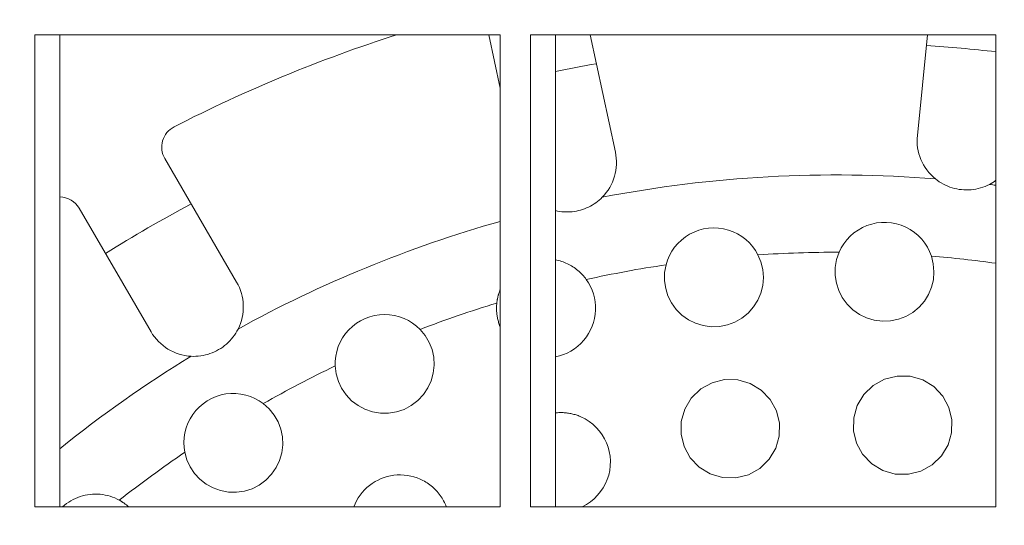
# Model space of a CAD drawing. Header units: metres. Extents: x 1306 to 1412, y -79 to 41.
# Tile 357 of 656: x 1360.7805 to 1360.8452, y -16.9032 to -16.87. Entities that reach past the tile are written whole.
import ezdxf

# ---------------------------------------------------------------- set-up
doc = ezdxf.new("R2010")
doc.units = ezdxf.units.M
doc.header["$PDMODE"] = 65
doc.linetypes.add('AUSGEZOGEN', pattern=[0])
doc.layers.add('XR$3$Maßlinie 1_50', color=7, linetype='AUSGEZOGEN', lineweight=25)
doc.layers.add('XR$4$Möblierung', color=4, linetype='AUSGEZOGEN', lineweight=13)
doc.styles.add('ARIAL', font='arial.ttf')
doc.dimstyles.new('DIMSTYLE_11', dxfattribs={"dimtxt": 0.15, "dimasz": 0.03000000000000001, "dimexe": 0, "dimexo": 0, "dimgap": 0.075, "dimtad": 2, "dimrnd": 0.005, "dimzin": 4, "dimdsep": 46, "dimtxsty": 'ARIAL', "dimblk1": 'ALL_ML_STRICH', "dimblk2": 'ALL_ML_STRICH', "dimsah": 1, "dimcen": 0, "dimclrd": 3, "dimclre": 3, "dimclrt": 3, "dimadec": 0, "dimazin": 0, "dimtfac": 1, "dimtdec": 0, "dimtix": 1, "dimtmove": 2, "dimatfit": 3, "dimfxl": 0, "dimtzin": 0, "dimlwd": 0, "dimlwe": 25, "dimarcsym": 0})
doc.dimstyles.new('DIMSTYLE_12', dxfattribs={"dimtxt": 0.15, "dimasz": 0.03000000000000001, "dimexe": 0, "dimexo": 0, "dimgap": 0.075, "dimtad": 2, "dimdec": 3, "dimrnd": 0.005, "dimzin": 4, "dimdsep": 46, "dimtxsty": 'ARIAL', "dimblk1": 'ALL_ML_STRICH', "dimblk2": 'ALL_ML_STRICH', "dimsah": 1, "dimcen": 0, "dimclrd": 3, "dimclre": 3, "dimclrt": 3, "dimadec": 0, "dimazin": 0, "dimtfac": 1, "dimtdec": 0, "dimtix": 1, "dimtmove": 2, "dimatfit": 3, "dimfxl": 0, "dimtzin": 0, "dimlwd": 0, "dimlwe": 25, "dimarcsym": 0})
doc.dimstyles.new('DIMSTYLE_24', dxfattribs={"dimtxt": 0.225, "dimasz": 0.15, "dimexe": 0, "dimexo": 0, "dimgap": 0.1125, "dimtad": 2, "dimrnd": 0.005, "dimzin": 4, "dimdsep": 46, "dimtxsty": 'ARIAL', "dimblk1": 'ALL_ML_STRICH', "dimblk2": 'ALL_ML_STRICH', "dimsah": 1, "dimcen": 0, "dimclrd": 3, "dimclre": 3, "dimclrt": 3, "dimadec": 0, "dimazin": 0, "dimtfac": 1, "dimtdec": 0, "dimtix": 1, "dimtmove": 2, "dimatfit": 3, "dimfxl": 0, "dimtzin": 0, "dimlwd": 0, "dimlwe": 25, "dimarcsym": 0})
doc.dimstyles.new('DIMSTYLE_6', dxfattribs={"dimtxt": 0.15, "dimasz": 0.15, "dimexe": 0, "dimexo": 0, "dimgap": 0.075, "dimtad": 2, "dimrnd": 0.005, "dimzin": 4, "dimdsep": 46, "dimtxsty": 'ARIAL', "dimblk1": 'ALL_ML_STRICH', "dimblk2": 'ALL_ML_STRICH', "dimsah": 1, "dimcen": 0, "dimclrd": 3, "dimclre": 3, "dimclrt": 3, "dimadec": 0, "dimazin": 0, "dimtfac": 1, "dimtdec": 0, "dimtix": 1, "dimtmove": 2, "dimatfit": 3, "dimfxl": 0, "dimtzin": 0, "dimlwd": 0, "dimlwe": 25, "dimarcsym": 0})

# ---------------------------------------------------------------- blocks, each defined once
blk = doc.blocks.new('ALL_ML_STRICH')
at = {"color": 0, "linetype": 'ByBlock', "lineweight": -2}
for p, q in [((0, -0.5), (0, 0.5)), ((-0.3, -0.3), (0.3, 0.3)), ((-1, 0), (0.5, 0))]:
    blk.add_line(p, q, dxfattribs=at)
blk = doc.blocks.new('*D765')
at = {"layer": 'DEFPOINTS', "color": 3, "linetype": 'AUSGEZOGEN', "lineweight": 25, "transparency": 33554687}
for p in [(1342.770147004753, -10.15909497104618), (1342.770147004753, -20.11080697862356), (1361.060147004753, -20.30015715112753)]:
    blk.add_point(p, dxfattribs=at)
at = {"layer": 'XR$3$Maßlinie 1_50', "color": 3, "linetype": 'AUSGEZOGEN', "lineweight": -2, "transparency": 33554687}
for p, q in [((1342.770147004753, -10.20909497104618), (1342.770147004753, -10.15909497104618)), ((1342.770147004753, -10.15909497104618), (1361.060147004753, -10.15909497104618)), ((1361.060147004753, -10.20909497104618), (1361.060147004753, -10.15909497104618))]:
    blk.add_line(p, q, dxfattribs=at)
at = {"layer": 'XR$3$Maßlinie 1_50', "color": 3, "linetype": 'AUSGEZOGEN', "lineweight": 25, "transparency": 33554687, "xscale": 0.03000000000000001, "yscale": 0.03000000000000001, "zscale": 0.03000000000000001, "rotation": 180}
blk.add_blockref('ALL_ML_STRICH', (1342.770147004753, -10.15909497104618), dxfattribs=at)
at = {"layer": 'XR$3$Maßlinie 1_50', "color": 3, "linetype": 'AUSGEZOGEN', "lineweight": 25, "transparency": 33554687, "xscale": 0.03000000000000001, "yscale": 0.03000000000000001, "zscale": 0.03000000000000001}
blk.add_blockref('ALL_ML_STRICH', (1361.060147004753, -10.15909497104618), dxfattribs=at)
at = {"layer": 'XR$3$Maßlinie 1_50', "color": 3, "linetype": 'AUSGEZOGEN', "lineweight": 25, "transparency": 33554687, "insert": (1351.919076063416, -10.03153699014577), "char_height": 0.15, "width": 0.6, "attachment_point": 5, "style": 'ARIAL'}
blk.add_mtext('\\W0.80;\\A1;{\\A1;{18.29\\H0.099000;\\S^ ;}}', dxfattribs=at)
blk = doc.blocks.new('*D782')
at = {"layer": 'DEFPOINTS', "color": 3, "linetype": 'AUSGEZOGEN', "lineweight": 25, "transparency": 33554687}
for p in [(1343.120147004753, -10.95909497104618), (1343.120147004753, -20.11122102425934), (1361.060147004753, -20.50340109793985)]:
    blk.add_point(p, dxfattribs=at)
at = {"layer": 'XR$3$Maßlinie 1_50', "color": 3, "linetype": 'AUSGEZOGEN', "lineweight": -2, "transparency": 33554687}
for p, q in [((1343.120147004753, -11.00909497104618), (1343.120147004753, -10.95909497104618)), ((1343.120147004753, -10.95909497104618), (1361.060147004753, -10.95909497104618)), ((1361.060147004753, -11.00909497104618), (1361.060147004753, -10.95909497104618))]:
    blk.add_line(p, q, dxfattribs=at)
at = {"layer": 'XR$3$Maßlinie 1_50', "color": 3, "linetype": 'AUSGEZOGEN', "lineweight": 25, "transparency": 33554687, "xscale": 0.03000000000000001, "yscale": 0.03000000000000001, "zscale": 0.03000000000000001, "rotation": 180}
blk.add_blockref('ALL_ML_STRICH', (1343.120147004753, -10.95909497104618), dxfattribs=at)
at = {"layer": 'XR$3$Maßlinie 1_50', "color": 3, "linetype": 'AUSGEZOGEN', "lineweight": 25, "transparency": 33554687, "xscale": 0.03000000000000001, "yscale": 0.03000000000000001, "zscale": 0.03000000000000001}
blk.add_blockref('ALL_ML_STRICH', (1361.060147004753, -10.95909497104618), dxfattribs=at)
at = {"layer": 'XR$3$Maßlinie 1_50', "color": 3, "linetype": 'AUSGEZOGEN', "lineweight": 25, "transparency": 33554687, "insert": (1352.094444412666, -10.83153699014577), "char_height": 0.15, "width": 0.6, "attachment_point": 5, "style": 'ARIAL'}
blk.add_mtext('\\W0.80;\\A1;{\\A1;{17.94\\H0.099000;\\S^ ;}}', dxfattribs=at)
blk = doc.blocks.new('*D899')
at = {"layer": 'DEFPOINTS', "color": 3, "linetype": 'AUSGEZOGEN', "lineweight": 25, "transparency": 33554687}
for p in [(1342.770147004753, -8.559094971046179), (1361.240147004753, -14.91824644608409), (1342.770147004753, -18.60157549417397)]:
    blk.add_point(p, dxfattribs=at)
at = {"layer": 'XR$3$Maßlinie 1_50', "color": 3, "linetype": 'AUSGEZOGEN', "lineweight": -2, "transparency": 33554687}
for p, q in [((1342.770147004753, -9.15909497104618), (1342.770147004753, -8.559094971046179)), ((1342.770147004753, -8.559094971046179), (1361.240147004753, -8.559094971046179)), ((1361.240147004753, -9.15909497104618), (1361.240147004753, -8.559094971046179))]:
    blk.add_line(p, q, dxfattribs=at)
at = {"layer": 'XR$3$Maßlinie 1_50', "color": 3, "linetype": 'AUSGEZOGEN', "lineweight": 25, "transparency": 33554687, "xscale": 0.15, "yscale": 0.15, "zscale": 0.15, "rotation": 180}
blk.add_blockref('ALL_ML_STRICH', (1342.770147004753, -8.559094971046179), dxfattribs=at)
at = {"layer": 'XR$3$Maßlinie 1_50', "color": 3, "linetype": 'AUSGEZOGEN', "lineweight": 25, "transparency": 33554687, "xscale": 0.15, "yscale": 0.15, "zscale": 0.15}
blk.add_blockref('ALL_ML_STRICH', (1361.240147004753, -8.559094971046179), dxfattribs=at)
at = {"layer": 'XR$3$Maßlinie 1_50', "color": 3, "linetype": 'AUSGEZOGEN', "lineweight": 25, "transparency": 33554687, "insert": (1352.011101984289, -8.392604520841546), "char_height": 0.225, "width": 0.8999999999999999, "attachment_point": 5, "style": 'ARIAL'}
blk.add_mtext('\\W0.80;\\A1;{\\fArial|i0|b1;\\A1;{18.47\\H0.148500;\\S^ ;}}', dxfattribs=at)
blk = doc.blocks.new('*D929')
at = {"layer": 'DEFPOINTS', "color": 3, "linetype": 'AUSGEZOGEN', "lineweight": 25, "transparency": 33554687}
for p in [(1362.146242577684, -15.15824644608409), (1340.424074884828, -17.54324644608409), (1364.271242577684, -17.54324644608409)]:
    blk.add_point(p, dxfattribs=at)
at = {"layer": 'XR$3$Maßlinie 1_50', "color": 3, "linetype": 'AUSGEZOGEN', "lineweight": -2, "transparency": 33554687}
for p, q in [((1340.474074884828, -15.15824644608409), (1340.424074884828, -15.15824644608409)), ((1340.424074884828, -17.54324644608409), (1340.424074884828, -15.15824644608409)), ((1340.474074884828, -17.54324644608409), (1340.424074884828, -17.54324644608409))]:
    blk.add_line(p, q, dxfattribs=at)
at = {"layer": 'XR$3$Maßlinie 1_50', "color": 3, "linetype": 'AUSGEZOGEN', "lineweight": 25, "transparency": 33554687, "xscale": 0.03000000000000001, "yscale": 0.03000000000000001, "zscale": 0.03000000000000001}
for p, rotation in [((1340.424074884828, -15.15824644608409), 90), ((1340.424074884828, -17.54324644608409), 270)]:
    blk.add_blockref('ALL_ML_STRICH', p, dxfattribs=dict(at, rotation=rotation))
at = {"layer": 'XR$3$Maßlinie 1_50', "color": 3, "linetype": 'AUSGEZOGEN', "lineweight": 25, "transparency": 33554687, "insert": (1340.29641458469, -16.32984057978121), "char_height": 0.15, "width": 0.6, "attachment_point": 5, "rotation": 90, "style": 'ARIAL'}
blk.add_mtext('\\W0.80;\\A1;{\\A1;{2.38\\H0.099000;\\S5^ ;}}', dxfattribs=at)
blk = doc.blocks.new('*D938')
at = {"layer": 'DEFPOINTS', "color": 3, "linetype": 'AUSGEZOGEN', "lineweight": 25, "transparency": 33554687}
for p in [(1364.96914176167, -15.15824644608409), (1338.824074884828, -20.29324644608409), (1364.656959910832, -20.29324644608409)]:
    blk.add_point(p, dxfattribs=at)
at = {"layer": 'XR$3$Maßlinie 1_50', "color": 3, "linetype": 'AUSGEZOGEN', "lineweight": -2, "transparency": 33554687}
for p, q in [((1338.874074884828, -15.15824644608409), (1338.824074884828, -15.15824644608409)), ((1338.824074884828, -20.29324644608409), (1338.824074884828, -15.15824644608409)), ((1338.874074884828, -20.29324644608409), (1338.824074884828, -20.29324644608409))]:
    blk.add_line(p, q, dxfattribs=at)
at = {"layer": 'XR$3$Maßlinie 1_50', "color": 3, "linetype": 'AUSGEZOGEN', "lineweight": 25, "transparency": 33554687, "xscale": 0.03000000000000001, "yscale": 0.03000000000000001, "zscale": 0.03000000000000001}
for p, rotation in [((1338.824074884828, -15.15824644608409), 90), ((1338.824074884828, -20.29324644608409), 270)]:
    blk.add_blockref('ALL_ML_STRICH', p, dxfattribs=dict(at, rotation=rotation))
at = {"layer": 'XR$3$Maßlinie 1_50', "color": 3, "linetype": 'AUSGEZOGEN', "lineweight": 25, "transparency": 33554687, "insert": (1338.696414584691, -17.70484057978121), "char_height": 0.15, "width": 0.6, "attachment_point": 5, "rotation": 90, "style": 'ARIAL'}
blk.add_mtext('\\W0.80;\\A1;{\\A1;{5.13\\H0.099000;\\S5^ ;}}', dxfattribs=at)
blk = doc.blocks.new('*D963')
at = {"layer": 'DEFPOINTS', "color": 3, "linetype": 'AUSGEZOGEN', "lineweight": 25, "transparency": 33554687}
for p in [(1360.315868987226, -16.2182464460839), (1360.170906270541, -17.81824644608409), (1361.000147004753, -17.81824644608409)]:
    blk.add_point(p, dxfattribs=at)
at = {"layer": 'XR$3$Maßlinie 1_50', "color": 3, "linetype": 'AUSGEZOGEN', "lineweight": -2, "transparency": 33554687}
for p, q in [((1360.220906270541, -16.2182464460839), (1360.170906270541, -16.2182464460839)), ((1360.170906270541, -17.81824644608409), (1360.170906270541, -16.2182464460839)), ((1360.220906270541, -17.81824644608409), (1360.170906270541, -17.81824644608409))]:
    blk.add_line(p, q, dxfattribs=at)
at = {"layer": 'XR$3$Maßlinie 1_50', "color": 3, "linetype": 'AUSGEZOGEN', "lineweight": 25, "transparency": 33554687, "xscale": 0.15, "yscale": 0.15, "zscale": 0.15}
for p, rotation in [((1360.170906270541, -16.2182464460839), 90), ((1360.170906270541, -17.81824644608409), 270)]:
    blk.add_blockref('ALL_ML_STRICH', p, dxfattribs=dict(at, rotation=rotation))
at = {"layer": 'XR$3$Maßlinie 1_50', "color": 3, "linetype": 'AUSGEZOGEN', "lineweight": 25, "transparency": 33554687, "insert": (1360.043348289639, -17.00937332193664), "char_height": 0.15, "width": 0.4799999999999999, "attachment_point": 5, "rotation": 90, "style": 'ARIAL'}
blk.add_mtext('\\W0.80;\\A1;{\\A1;{1.60\\H0.099000;\\S^ ;}}', dxfattribs=at)
blk = doc.blocks.new('*D1085')
at = {"layer": 'DEFPOINTS', "color": 3, "linetype": 'AUSGEZOGEN', "lineweight": 25, "transparency": 33554687}
for p in [(1366.101203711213, -15.15824644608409), (1339.624074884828, -17.54324644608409), (1365.92579072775, -17.54324644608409)]:
    blk.add_point(p, dxfattribs=at)
at = {"layer": 'XR$3$Maßlinie 1_50', "color": 3, "linetype": 'AUSGEZOGEN', "lineweight": -2, "transparency": 33554687}
for p, q in [((1339.674074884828, -15.15824644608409), (1339.624074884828, -15.15824644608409)), ((1339.624074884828, -17.54324644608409), (1339.624074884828, -15.15824644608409)), ((1339.674074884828, -17.54324644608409), (1339.624074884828, -17.54324644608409))]:
    blk.add_line(p, q, dxfattribs=at)
at = {"layer": 'XR$3$Maßlinie 1_50', "color": 3, "linetype": 'AUSGEZOGEN', "lineweight": 25, "transparency": 33554687, "xscale": 0.03000000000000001, "yscale": 0.03000000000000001, "zscale": 0.03000000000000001}
for p, rotation in [((1339.624074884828, -15.15824644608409), 90), ((1339.624074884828, -17.54324644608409), 270)]:
    blk.add_blockref('ALL_ML_STRICH', p, dxfattribs=dict(at, rotation=rotation))
at = {"layer": 'XR$3$Maßlinie 1_50', "color": 3, "linetype": 'AUSGEZOGEN', "lineweight": 25, "transparency": 33554687, "insert": (1339.49641458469, -16.3298405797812), "char_height": 0.15, "width": 0.6, "attachment_point": 5, "rotation": 90, "style": 'ARIAL'}
blk.add_mtext('\\W0.80;\\A1;{\\A1;{2.38\\H0.099000;\\S5^ ;}}', dxfattribs=at)
blk = doc.blocks.new('COMPLEXOBJECT_326')
at = {"layer": 'XR$4$Möblierung', "color": 52, "linetype": 'AUSGEZOGEN', "lineweight": 13, "transparency": 33554687}
for p, q in [((1360.781514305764, -16.87099408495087), (1360.781514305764, -16.90199408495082)), ((1360.812091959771, -16.87099408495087), (1360.781514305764, -16.87099408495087)), ((1360.78315937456, -16.90199408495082), (1360.78315937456, -16.87099408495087)), ((1360.812091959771, -16.87448600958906), (1360.811339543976, -16.87099408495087)), ((1360.812091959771, -16.90199408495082), (1360.812091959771, -16.87099408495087)), ((1360.814064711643, -16.87099408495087), (1360.814064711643, -16.90199408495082)), ((1360.84464236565, -16.87099408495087), (1360.814064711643, -16.87099408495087)), ((1360.815709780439, -16.90199408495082), (1360.815709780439, -16.87099408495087)), ((1360.817988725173, -16.87099408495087), (1360.819647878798, -16.87869413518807)), ((1360.839478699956, -16.87759938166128), (1360.840154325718, -16.87099408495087)), ((1360.84464236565, -16.90199408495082), (1360.84464236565, -16.87099408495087)), ((1360.790059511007, -16.87912294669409), (1360.79477177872, -16.88723252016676)), ((1360.789151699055, -16.89049820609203), (1360.784439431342, -16.88238863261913)), ((1360.781514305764, -16.90199408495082), (1360.812091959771, -16.90199408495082)), ((1360.814064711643, -16.90199408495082), (1360.84464236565, -16.90199408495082))]:
    blk.add_line(p, q, dxfattribs=at)
for points in [[(1360.844206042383, -16.88081622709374), (1360.844065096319, -16.88088494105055), (1360.843920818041, -16.88094684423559), (1360.843773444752, -16.88100180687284), (1360.843623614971, -16.88104956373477), (1360.84347192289, -16.88108994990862), (1360.843318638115, -16.88112293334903), (1360.843164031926, -16.88114847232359), (1360.843008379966, -16.88116652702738), (1360.842851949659, -16.88117706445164), (1360.842695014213, -16.88118003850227), (1360.842537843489, -16.88117542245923), (1360.842380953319, -16.88116319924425), (1360.842225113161, -16.88114343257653), (1360.842070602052, -16.88111619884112), (1360.841917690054, -16.88108156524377), (1360.841766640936, -16.8810396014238), (1360.841617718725, -16.88099038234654), (1360.841471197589, -16.88093397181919), (1360.841327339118, -16.88087043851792), (1360.841186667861, -16.88079999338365), (1360.841049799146, -16.88072296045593), (1360.840916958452, -16.88063950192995), (1360.840788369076, -16.88054977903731), (1360.840664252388, -16.88045395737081)], [(1360.818783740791, -16.88166186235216), (1360.818683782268, -16.88175887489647), (1360.818579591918, -16.88185166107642), (1360.818471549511, -16.88193985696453), (1360.818360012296, -16.88202320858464), (1360.818245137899, -16.88210161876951), (1360.818127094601, -16.88217498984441), (1360.818006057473, -16.88224323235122), (1360.817882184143, -16.88230624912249), (1360.817755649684, -16.88236395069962), (1360.817626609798, -16.88241624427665), (1360.81749523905, -16.88246302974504), (1360.817361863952, -16.88250416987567), (1360.817227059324, -16.88253949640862), (1360.817091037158, -16.88256897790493), (1360.81695399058, -16.88259259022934), (1360.816816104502, -16.8826103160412), (1360.816677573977, -16.88262212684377), (1360.816538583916, -16.88262800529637), (1360.816399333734, -16.88262792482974), (1360.816260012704, -16.88262187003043), (1360.816120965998, -16.88260982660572), (1360.815982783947, -16.88259186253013), (1360.815845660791, -16.88256802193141), (1360.815709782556, -16.88253835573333)], [(1360.834335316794, -16.88527518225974), (1360.834476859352, -16.88498664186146), (1360.834647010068, -16.88471233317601), (1360.834844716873, -16.88445486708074), (1360.835067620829, -16.88421792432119), (1360.835314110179, -16.88400365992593), (1360.83558154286, -16.88381478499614), (1360.83586652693, -16.88365382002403), (1360.836166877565, -16.88352209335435), (1360.836480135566, -16.88342099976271), (1360.836801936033, -16.88335212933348), (1360.837129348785, -16.88331613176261), (1360.837459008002, -16.88331347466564), (1360.837786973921, -16.88334418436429), (1360.838110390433, -16.88340799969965), (1360.838425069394, -16.8835040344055), (1360.838728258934, -16.88363130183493), (1360.839016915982, -16.88378848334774), (1360.839287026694, -16.88397310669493), (1360.839536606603, -16.88418339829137), (1360.839763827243, -16.88441763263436), (1360.839965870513, -16.88467271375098), (1360.840140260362, -16.88494474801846), (1360.840286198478, -16.88523149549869), (1360.840402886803, -16.88553072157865)], [(1360.822973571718, -16.88610101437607), (1360.823070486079, -16.88579470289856), (1360.82319767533, -16.8854984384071), (1360.823354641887, -16.88521455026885), (1360.823539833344, -16.88494679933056), (1360.823751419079, -16.88469834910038), (1360.823987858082, -16.88447149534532), (1360.824245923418, -16.88426962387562), (1360.824523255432, -16.88409460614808), (1360.824817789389, -16.88394800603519), (1360.825125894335, -16.88383185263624), (1360.8254442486, -16.88374745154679), (1360.825769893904, -16.88369566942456), (1360.826098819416, -16.8836771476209), (1360.826428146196, -16.88369204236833), (1360.826753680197, -16.88374010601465), (1360.827072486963, -16.88382077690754), (1360.827381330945, -16.88393317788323), (1360.827675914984, -16.88407547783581), (1360.827954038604, -16.88424620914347), (1360.828213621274, -16.8844439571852), (1360.828451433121, -16.88466608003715), (1360.828664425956, -16.88490908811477), (1360.828851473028, -16.88517088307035), (1360.829011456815, -16.8854493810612)], [(1360.829011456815, -16.8854493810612), (1360.829204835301, -16.88591449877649), (1360.829325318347, -16.88641457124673), (1360.829366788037, -16.88693808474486), (1360.829321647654, -16.88746277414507), (1360.829195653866, -16.88796654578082), (1360.828997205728, -16.88843177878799), (1360.828719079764, -16.88887271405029), (1360.828366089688, -16.8892730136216), (1360.827949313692, -16.88961020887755), (1360.827490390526, -16.88987222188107), (1360.827005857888, -16.89005265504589), (1360.826482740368, -16.89015569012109), (1360.825941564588, -16.89017230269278), (1360.825407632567, -16.89009785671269), (1360.824905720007, -16.88994289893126), (1360.824444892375, -16.88971327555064), (1360.824014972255, -16.88940525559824), (1360.823638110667, -16.88902878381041), (1360.823331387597, -16.88859993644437), (1360.823102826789, -16.88814290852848), (1360.822951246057, -16.88765968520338), (1360.822874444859, -16.88714354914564), (1360.822881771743, -16.88661661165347), (1360.822973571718, -16.88610101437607)], [(1360.840402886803, -16.88553072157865), (1360.840526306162, -16.88603018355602), (1360.840570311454, -16.88655327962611), (1360.840528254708, -16.88707753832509), (1360.840405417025, -16.88758114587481), (1360.840210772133, -16.88804590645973), (1360.839937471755, -16.88848604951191), (1360.839589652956, -16.88888703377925), (1360.839177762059, -16.88922648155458), (1360.838722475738, -16.88949206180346), (1360.838241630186, -16.8896768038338), (1360.83772156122, -16.88978486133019), (1360.837180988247, -16.8898075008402), (1360.836645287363, -16.88973872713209), (1360.836139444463, -16.88958821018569), (1360.835675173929, -16.88936263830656), (1360.835241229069, -16.889057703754), (1360.834859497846, -16.8886831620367), (1360.834547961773, -16.8882548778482), (1360.834314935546, -16.88779737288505), (1360.834159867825, -16.88731489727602), (1360.834079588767, -16.88679947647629), (1360.834083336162, -16.88627304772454), (1360.834171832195, -16.88575764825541), (1360.834335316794, -16.88527518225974)], [(1360.815709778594, -16.88576842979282), (1360.815811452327, -16.88578976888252), (1360.815912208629, -16.88581430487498), (1360.816011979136, -16.88584199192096), (1360.816110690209, -16.88587280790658), (1360.816208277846, -16.88590670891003), (1360.816304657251, -16.8859436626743), (1360.816399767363, -16.88598364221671), (1360.816493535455, -16.88602659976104), (1360.816585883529, -16.88607251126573), (1360.816676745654, -16.88612133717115), (1360.816766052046, -16.88617304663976), (1360.816853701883, -16.88622758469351), (1360.816939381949, -16.88628473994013), (1360.817022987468, -16.88634441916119), (1360.817104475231, -16.88640656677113), (1360.817183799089, -16.88647111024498), (1360.817260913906, -16.88653799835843), (1360.817335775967, -16.88660716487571), (1360.817408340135, -16.88667855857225), (1360.817478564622, -16.88675210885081), (1360.817546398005, -16.88682776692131), (1360.817611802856, -16.88690546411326), (1360.817674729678, -16.88698514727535), (1360.817735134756, -16.88706675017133)], [(1360.817735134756, -16.88706675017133), (1360.817883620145, -16.88729366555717), (1360.818010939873, -16.8875283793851), (1360.818116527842, -16.88776720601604), (1360.818201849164, -16.88801289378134), (1360.818268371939, -16.88827027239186), (1360.818314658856, -16.88853623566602), (1360.818339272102, -16.88880766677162), (1360.81834077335, -16.88908143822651), (1360.818318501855, -16.88935443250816), (1360.818273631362, -16.88962354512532), (1360.818207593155, -16.88988565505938), (1360.818121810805, -16.89013765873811), (1360.81801712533, -16.89037775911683), (1360.817890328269, -16.89061278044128), (1360.817741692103, -16.89084131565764), (1360.817572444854, -16.89105983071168), (1360.817383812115, -16.8912647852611), (1360.81717719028, -16.89145281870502), (1360.816955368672, -16.89162193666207), (1360.816721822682, -16.89177083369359), (1360.816480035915, -16.89189819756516), (1360.816233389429, -16.89200275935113), (1360.815977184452, -16.89208631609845), (1360.815709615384, -16.89214946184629)], [(1360.811861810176, -16.88861100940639), (1360.811870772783, -16.88853428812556), (1360.811876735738, -16.88849610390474), (1360.811887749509, -16.88841962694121), (1360.811893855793, -16.88838797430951), (1360.811899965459, -16.88835631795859), (1360.811905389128, -16.88832457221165), (1360.811909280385, -16.88830561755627), (1360.811919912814, -16.8882584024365), (1360.811930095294, -16.88821110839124), (1360.81193466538, -16.88819228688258), (1360.811947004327, -16.88814540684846), (1360.811958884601, -16.88809844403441), (1360.811964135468, -16.88807976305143), (1360.811978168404, -16.88803327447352), (1360.811991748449, -16.88798669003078), (1360.811997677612, -16.88796817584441), (1360.812013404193, -16.88792211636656), (1360.812028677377, -16.88787595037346), (1360.812035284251, -16.88785761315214), (1360.812052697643, -16.88781204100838), (1360.812069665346, -16.88776634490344), (1360.81207694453, -16.8877482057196), (1360.812069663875, -16.8877663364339), (1360.812091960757, -16.88771208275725)], [(1360.812092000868, -16.89020666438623), (1360.812067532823, -16.89014619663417), (1360.81204439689, -16.89008536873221), (1360.812022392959, -16.89002365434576), (1360.812001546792, -16.88996110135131), (1360.811981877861, -16.8898977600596), (1360.811963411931, -16.8898336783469), (1360.811946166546, -16.88976891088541), (1360.811930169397, -16.88970350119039), (1360.81191543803, -16.88963750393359), (1360.811902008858, -16.88957096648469), (1360.811889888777, -16.88950394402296), (1360.811879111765, -16.88943647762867), (1360.811869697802, -16.88936862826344), (1360.81186166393, -16.88930043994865), (1360.811855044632, -16.88923196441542), (1360.811849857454, -16.889163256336), (1360.811846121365, -16.88909435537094), (1360.811843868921, -16.88902531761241), (1360.811843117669, -16.88895619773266), (1360.811843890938, -16.88888703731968), (1360.811846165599, -16.88881788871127), (1360.811849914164, -16.88874880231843), (1360.811855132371, -16.88867982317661), (1360.811861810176, -16.88861100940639)], [(1360.801248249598, -16.89274908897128), (1360.801250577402, -16.8924278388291), (1360.801284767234, -16.89210736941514), (1360.801351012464, -16.89179003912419), (1360.801449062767, -16.89147946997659), (1360.801577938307, -16.89117979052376), (1360.801736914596, -16.89089340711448), (1360.801924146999, -16.89062417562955), (1360.802137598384, -16.89037513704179), (1360.802375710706, -16.8901483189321), (1360.80263598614, -16.88994641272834), (1360.802915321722, -16.88977191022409), (1360.803211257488, -16.88962641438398), (1360.803520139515, -16.88951174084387), (1360.803839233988, -16.88942889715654), (1360.804164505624, -16.88937886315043), (1360.804492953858, -16.88936197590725), (1360.804821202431, -16.889378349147), (1360.805144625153, -16.88942749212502), (1360.805460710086, -16.88950865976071), (1360.805767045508, -16.88962110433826), (1360.806059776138, -16.88976326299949), (1360.806334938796, -16.88993269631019), (1360.806590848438, -16.89012773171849), (1360.806825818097, -16.89034670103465)], [(1360.794867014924, -16.89032202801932), (1360.794793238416, -16.89046070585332), (1360.794712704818, -16.89059588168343), (1360.794625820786, -16.89072685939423), (1360.794532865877, -16.89085327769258), (1360.794434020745, -16.89097494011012), (1360.794329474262, -16.89109164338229), (1360.794219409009, -16.89120318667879), (1360.794104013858, -16.89130936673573), (1360.79398347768, -16.89140998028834), (1360.793857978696, -16.89150482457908), (1360.793728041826, -16.89159349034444), (1360.793594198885, -16.89167562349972), (1360.793456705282, -16.89175111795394), (1360.793315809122, -16.89181984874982), (1360.793171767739, -16.89188170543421), (1360.793024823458, -16.89193657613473), (1360.792875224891, -16.89198434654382), (1360.792723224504, -16.89202489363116), (1360.792569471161, -16.89205803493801), (1360.792414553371, -16.89208366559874), (1360.792258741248, -16.89210176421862), (1360.792102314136, -16.89211232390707), (1360.791945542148, -16.8921153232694), (1360.791788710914, -16.89211075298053)], [(1360.806825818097, -16.89034670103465), (1360.807160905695, -16.89075388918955), (1360.807422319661, -16.89120027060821), (1360.807604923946, -16.89166809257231), (1360.8077148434, -16.89217336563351), (1360.807744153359, -16.8927004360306), (1360.807685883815, -16.89322657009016), (1360.807547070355, -16.89372900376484), (1360.807334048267, -16.8941934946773), (1360.807039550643, -16.89463310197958), (1360.806670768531, -16.89502644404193), (1360.806241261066, -16.89535213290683), (1360.805775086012, -16.89559930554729), (1360.805282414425, -16.89576451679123), (1360.804754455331, -16.89585109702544), (1360.804214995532, -16.89584962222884), (1360.803688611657, -16.89575936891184), (1360.80319923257, -16.89559233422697), (1360.802747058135, -16.8953507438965), (1360.802327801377, -16.89503311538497), (1360.80196385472, -16.89464953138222), (1360.801670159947, -16.89421689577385), (1360.801454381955, -16.89375868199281), (1360.801313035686, -16.89326962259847), (1360.801248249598, -16.89274908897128)], [(1360.791369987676, -16.89842281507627), (1360.791324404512, -16.89810480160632), (1360.791310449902, -16.89778275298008), (1360.791328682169, -16.89745898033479), (1360.791379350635, -16.89713733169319), (1360.791462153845, -16.89682174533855), (1360.791576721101, -16.89651479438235), (1360.791721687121, -16.89622080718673), (1360.79189562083, -16.89594277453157), (1360.79209732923, -16.89568294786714), (1360.792324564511, -16.89544456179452), (1360.792574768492, -16.89523038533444), (1360.79284570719, -16.89504241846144), (1360.793134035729, -16.89488300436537), (1360.793437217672, -16.89475352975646), (1360.793751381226, -16.89465558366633), (1360.794073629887, -16.89458994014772), (1360.794400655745, -16.89455720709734), (1360.794727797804, -16.89455759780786), (1360.795052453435, -16.89459074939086), (1360.795372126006, -16.89465628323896), (1360.795682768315, -16.89475322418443), (1360.79598011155, -16.89487975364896), (1360.796262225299, -16.89503447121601), (1360.796527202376, -16.89521597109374)], [(1360.796527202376, -16.89521597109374), (1360.796919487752, -16.89556784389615), (1360.797248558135, -16.89597814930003), (1360.797503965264, -16.89642638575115), (1360.797681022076, -16.89689692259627), (1360.797785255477, -16.89740576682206), (1360.797807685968, -16.89793528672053), (1360.79774199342, -16.89846236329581), (1360.797595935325, -16.89896379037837), (1360.797374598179, -16.89942775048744), (1360.797071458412, -16.8998655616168), (1360.796694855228, -16.90025390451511), (1360.796259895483, -16.90057246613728), (1360.795791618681, -16.90081100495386), (1360.795295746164, -16.90096819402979), (1360.794767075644, -16.9010462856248), (1360.794229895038, -16.90103609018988), (1360.793708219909, -16.90093873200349), (1360.793225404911, -16.90076643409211), (1360.792777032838, -16.90051930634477), (1360.792362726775, -16.9001972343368), (1360.792004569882, -16.89981012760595), (1360.791716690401, -16.89937526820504), (1360.791506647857, -16.89891553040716), (1360.791369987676, -16.89842281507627)], [(1360.815709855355, -16.89583345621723), (1360.815781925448, -16.8958260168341), (1360.815854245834, -16.89582015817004), (1360.815926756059, -16.89581591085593), (1360.8159993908, -16.89581329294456), (1360.816072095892, -16.89581233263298), (1360.816144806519, -16.89581305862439), (1360.816217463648, -16.89581548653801), (1360.816290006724, -16.89581960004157), (1360.816362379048, -16.8958253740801), (1360.816434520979, -16.89583276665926), (1360.816506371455, -16.89584175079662), (1360.816577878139, -16.89585230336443), (1360.816648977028, -16.89586438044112), (1360.816719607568, -16.89587796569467), (1360.816789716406, -16.89589301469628), (1360.816859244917, -16.89590950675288), (1360.816928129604, -16.89592740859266), (1360.816996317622, -16.89594668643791), (1360.817063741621, -16.8959673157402), (1360.817130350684, -16.8959892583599), (1360.817196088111, -16.896012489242), (1360.817260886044, -16.89603697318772), (1360.817324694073, -16.89606268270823), (1360.817387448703, -16.89608958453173)], [(1360.817387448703, -16.89608958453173), (1360.817656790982, -16.8962243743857), (1360.817917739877, -16.89638704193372), (1360.818165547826, -16.89657557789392), (1360.818395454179, -16.89678796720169), (1360.818603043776, -16.89702187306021), (1360.818785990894, -16.89727306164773), (1360.818942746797, -16.89753657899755), (1360.819071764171, -16.89780745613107), (1360.819173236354, -16.89808531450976), (1360.819250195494, -16.89837815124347), (1360.819300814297, -16.89868206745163), (1360.819322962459, -16.89899240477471), (1360.81931462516, -16.89930450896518), (1360.819275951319, -16.89961374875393), (1360.81920903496, -16.89991549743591), (1360.8191160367, -16.90020513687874), (1360.81899853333, -16.90047932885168), (1360.818852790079, -16.90074612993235), (1360.818679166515, -16.90100376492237), (1360.81847949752, -16.90124709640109), (1360.818255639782, -16.90147099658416), (1360.818010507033, -16.90167141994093), (1360.817748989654, -16.90184628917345), (1360.817476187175, -16.90199374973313)], [(1360.80247101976, -16.90199414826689), (1360.802552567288, -16.90179913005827), (1360.802648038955, -16.90160833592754), (1360.802757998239, -16.90142082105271), (1360.802881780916, -16.90123841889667), (1360.80301871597, -16.90106295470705), (1360.803168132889, -16.90089626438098), (1360.80332935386, -16.90074016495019), (1360.803501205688, -16.90059597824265), (1360.803681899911, -16.90046438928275), (1360.803869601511, -16.90034604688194), (1360.804062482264, -16.90024160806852), (1360.804258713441, -16.90015171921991), (1360.804458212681, -16.90007635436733), (1360.804665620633, -16.90001370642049), (1360.804879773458, -16.8999642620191), (1360.805098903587, -16.89992874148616), (1360.805321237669, -16.89990787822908), (1360.805545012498, -16.89990239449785), (1360.805768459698, -16.89991285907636), (1360.805989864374, -16.89993881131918), (1360.806207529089, -16.89997934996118), (1360.806419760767, -16.90003357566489), (1360.806624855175, -16.90010057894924), (1360.80682111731, -16.9001794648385)], [(1360.80682111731, -16.9001794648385), (1360.806915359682, -16.90022301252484), (1360.807008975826, -16.90027008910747), (1360.807101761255, -16.90032061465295), (1360.807193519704, -16.90037450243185), (1360.807284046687, -16.90043167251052), (1360.807373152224, -16.90049203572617), (1360.807460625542, -16.90055551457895), (1360.807546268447, -16.90062202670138), (1360.807629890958, -16.90069148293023), (1360.807711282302, -16.90076380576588), (1360.807790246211, -16.90083890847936), (1360.807866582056, -16.90091670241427), (1360.807940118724, -16.90099709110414), (1360.808010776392, -16.90107987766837), (1360.808078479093, -16.90116485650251), (1360.808143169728, -16.90125181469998), (1360.808204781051, -16.90134055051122), (1360.808263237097, -16.9014308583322), (1360.808318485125, -16.90152252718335), (1360.808370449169, -16.90161535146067), (1360.808419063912, -16.90170912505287), (1360.808464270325, -16.90180363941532), (1360.808505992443, -16.90189868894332), (1360.808544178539, -16.90199408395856)], [(1360.783344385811, -16.90199408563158), (1360.783472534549, -16.90188538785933), (1360.783606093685, -16.90178347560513), (1360.783744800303, -16.90168856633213), (1360.783888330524, -16.90160089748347), (1360.784036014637, -16.90152086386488), (1360.784187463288, -16.90144865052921), (1360.784342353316, -16.90138437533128), (1360.784500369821, -16.9013281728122), (1360.784661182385, -16.90128016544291), (1360.784824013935, -16.90124057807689), (1360.78498821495, -16.90120951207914), (1360.785153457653, -16.90118696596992), (1360.785319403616, -16.9011729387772), (1360.785485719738, -16.90116742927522), (1360.785652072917, -16.90117043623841), (1360.785818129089, -16.90118196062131), (1360.785983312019, -16.90120196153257), (1360.786146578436, -16.9012302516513), (1360.786307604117, -16.90126667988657), (1360.786466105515, -16.90131109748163), (1360.786621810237, -16.90136336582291), (1360.786774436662, -16.90142333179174), (1360.786923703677, -16.9014908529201), (1360.787069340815, -16.90156578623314)], [(1360.787069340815, -16.90156578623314), (1360.787122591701, -16.90159540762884), (1360.787148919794, -16.90161114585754), (1360.787201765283, -16.90164205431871), (1360.787223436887, -16.90165586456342), (1360.78724511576, -16.90166967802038), (1360.787266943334, -16.90168306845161), (1360.78727988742, -16.9016914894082), (1360.787312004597, -16.90171308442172), (1360.78734423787, -16.90173440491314), (1360.787356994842, -16.90174322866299), (1360.787388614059, -16.90176581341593), (1360.787420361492, -16.90178813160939), (1360.787432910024, -16.90179734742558), (1360.787463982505, -16.90182089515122), (1360.787495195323, -16.90184418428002), (1360.787507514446, -16.90185377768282), (1360.787537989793, -16.90187826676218), (1360.787568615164, -16.9019024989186), (1360.787580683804, -16.90191246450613), (1360.7876105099, -16.90193786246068), (1360.787640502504, -16.90196301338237), (1360.787652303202, -16.90197333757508), (1360.787640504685, -16.90196301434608), (1360.787675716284, -16.90199422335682)]]:
    blk.add_lwpolyline(points, dxfattribs=at)
for points in [[(1360.828503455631, -16.89389666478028), (1360.829223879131, -16.89433543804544), (1360.829817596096, -16.89495806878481), (1360.830218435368, -16.89569031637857), (1360.830417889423, -16.89649817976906), (1360.83040317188, -16.89735190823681), (1360.830174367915, -16.89815586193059), (1360.82974617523, -16.89887507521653), (1360.829126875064, -16.89947823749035), (1360.828385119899, -16.899891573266), (1360.827561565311, -16.90009729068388), (1360.826690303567, -16.90008005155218), (1360.825876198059, -16.89984204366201), (1360.825155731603, -16.89940322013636), (1360.824561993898, -16.89878051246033), (1360.824161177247, -16.89804820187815), (1360.823961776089, -16.89724028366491), (1360.823976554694, -16.89638658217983), (1360.824205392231, -16.89558270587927), (1360.824633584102, -16.89486356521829), (1360.825252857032, -16.89426045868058), (1360.825994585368, -16.89384714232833), (1360.826818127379, -16.89364142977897), (1360.827689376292, -16.89365866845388), (1360.828503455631, -16.89389666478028)], [(1360.839831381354, -16.89366733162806), (1360.840554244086, -16.89410805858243), (1360.841149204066, -16.89473383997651), (1360.841549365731, -16.89546873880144), (1360.841746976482, -16.89627898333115), (1360.841729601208, -16.89713233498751), (1360.841499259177, -16.89793355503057), (1360.84107098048, -16.89864972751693), (1360.840453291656, -16.89925003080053), (1360.839713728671, -16.89966196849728), (1360.838891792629, -16.89986769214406), (1360.83802017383, -16.8998510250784), (1360.837204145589, -16.89961272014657), (1360.836481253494, -16.899171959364), (1360.83588626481, -16.89854611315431), (1360.835486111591, -16.89781114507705), (1360.835288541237, -16.89700082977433), (1360.835305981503, -16.89614747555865), (1360.835536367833, -16.89534631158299), (1360.835964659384, -16.8946302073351), (1360.836582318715, -16.8940299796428), (1360.837321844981, -16.89361807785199), (1360.838143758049, -16.89341236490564), (1360.839015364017, -16.8934290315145), (1360.839831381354, -16.89366733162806)]]:
    blk.add_lwpolyline(points, close=True, dxfattribs=at)
for centre, radius, start, end in [((1360.834164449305, -16.96149408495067), 0.09500000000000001, 107.7056343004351, 117.247784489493), ((1360.834164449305, -16.96149408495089), 0.09, 83.3143901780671, 86.22925034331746), ((1360.834164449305, -16.96149408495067), 0.08999999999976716, 100.0903219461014, 101.8325358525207), ((1360.834164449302, -16.96149408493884), 0.08999999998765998, 104.196601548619, 104.2292503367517), ((1360.791356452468, -16.87836932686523), 0.0015, 117.2477844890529, 210.1597861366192), ((1360.842711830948, -16.87793008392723), 0.00325, 174.1597861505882, 230.9481330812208), ((1360.81647079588, -16.87937871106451), 0.00325, 315.371439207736, 12.15978614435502), ((1360.834164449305, -16.96149408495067), 0.08130036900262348, 85.41442117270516, 100.9051511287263), ((1360.842711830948, -16.87793008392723), 0.00325, 297.3714392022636, 306.4421376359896), ((1360.834164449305, -16.96149408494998), 0.08130036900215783, 82.59517684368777, 82.90515112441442), ((1360.783142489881, -16.88314225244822), 0.0015, 30.15978614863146, 89.35503912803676), ((1360.834164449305, -16.96149408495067), 0.09, 118.090321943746, 122.2292503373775), ((1360.834164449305, -16.96149408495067), 0.0813003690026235, 105.7531345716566, 118.905151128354), ((1360.834164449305, -16.96149408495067), 0.07621909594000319, 89.87155456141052, 93.87658915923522), ((1360.834164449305, -16.96149408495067), 0.07621909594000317, 98.44298312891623, 102.448017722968), ((1360.834164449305, -16.96149408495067), 0.07621909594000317, 82.09846901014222, 85.30516058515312), ((1360.791961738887, -16.88886536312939), 0.00325, 333.3714392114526, 30.15978614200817), ((1360.834164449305, -16.96149408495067), 0.07621909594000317, 107.0144116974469, 111.019446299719), ((1360.791961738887, -16.88886536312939), 0.00325, 210.1597861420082, 266.9481330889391), ((1360.834164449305, -16.96149408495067), 0.08130036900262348, 121.4144211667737, 128.8560456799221), ((1360.834164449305, -16.96149408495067), 0.07621909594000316, 115.585840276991, 119.5908748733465), ((1360.834164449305, -16.96149408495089), 0.07621909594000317, 124.157268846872, 128.1623034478)]:
    blk.add_arc(centre, radius, start, end, dxfattribs=at)

msp = doc.modelspace()

# ---------------------------------------------------------------- block references
at = {"layer": 'XR$4$Möblierung', "color": 52, "linetype": 'AUSGEZOGEN', "lineweight": 13, "transparency": 33554687}
msp.add_blockref('COMPLEXOBJECT_326', (0, 0), dxfattribs=at)

# ---------------------------------------------------------------- dimensions: what is measured, and where the dimension line sits
at = {"layer": 'XR$3$Maßlinie 1_50', "color": 3, "linetype": 'AUSGEZOGEN', "lineweight": 25, "transparency": 33554687}
for base, p1, p2, dimstyle, picture, middle in [((1361.240147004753, -8.559094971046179), (1342.770147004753, -9.15909497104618), (1361.240147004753, -9.15909497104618), 'DIMSTYLE_24', '*D899', (1352.011101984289, -8.392604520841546)), ((1361.060147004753, -10.15909497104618), (1342.770147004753, -10.20909497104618), (1361.060147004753, -10.20909497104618), 'DIMSTYLE_11', '*D765', (1351.919076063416, -10.03153699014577)), ((1361.060147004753, -10.95909497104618), (1343.120147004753, -11.00909497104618), (1361.060147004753, -11.00909497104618), 'DIMSTYLE_11', '*D782', (1352.094444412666, -10.83153699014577))]:
    dim = msp.add_linear_dim(base=base, p1=p1, p2=p2, dimstyle=dimstyle, override={"dimpost": '<>', "dimclrd": 3, "dimclre": 3, "dimclrt": 3, "dimlwd": 0, "dimlwe": 25}, dxfattribs=at)
    dim.commit()
    dim.dimension.update_dxf_attribs({"geometry": picture, "text_midpoint": middle, "dimtype": 160})
for base, p1, p2, dimstyle, picture, middle in [((1338.824074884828, -15.15824644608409), (1338.874074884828, -20.29324644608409), (1338.874074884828, -15.15824644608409), 'DIMSTYLE_12', '*D938', (1338.696414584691, -17.70484057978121)), ((1339.624074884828, -15.15824644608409), (1339.674074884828, -17.54324644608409), (1339.674074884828, -15.15824644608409), 'DIMSTYLE_12', '*D1085', (1339.49641458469, -16.3298405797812)), ((1340.424074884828, -15.15824644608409), (1340.474074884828, -17.54324644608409), (1340.474074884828, -15.15824644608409), 'DIMSTYLE_12', '*D929', (1340.29641458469, -16.32984057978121)), ((1360.170906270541, -16.2182464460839), (1360.220906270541, -17.81824644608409), (1360.220906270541, -16.2182464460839), 'DIMSTYLE_6', '*D963', (1360.043348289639, -17.00937332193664))]:
    dim = msp.add_linear_dim(base=base, p1=p1, p2=p2, angle=90, dimstyle=dimstyle, override={"dimpost": '<>', "dimclrd": 3, "dimclre": 3, "dimclrt": 3, "dimlwd": 0, "dimlwe": 25}, dxfattribs=at)
    dim.commit()
    dim.dimension.update_dxf_attribs({"geometry": picture, "text_midpoint": middle, "dimtype": 160})

doc.saveas('drawing.dxf')
